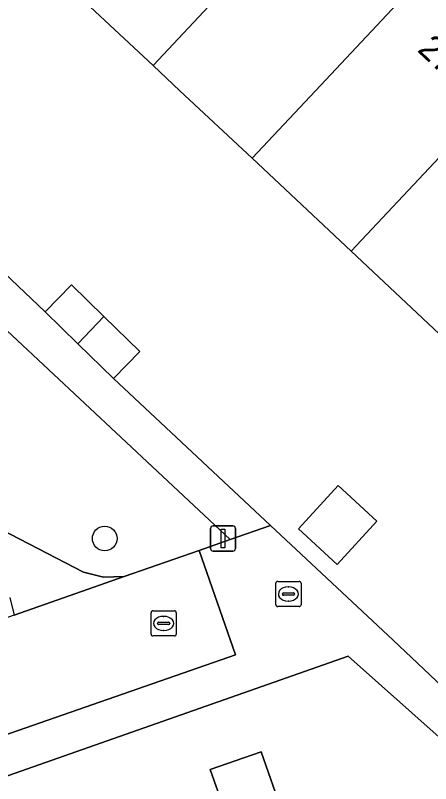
# Model space of a CAD drawing. Extents: x 158472 to 159562, y 388525 to 389606.
# Drawn here: x 159096.13 to 159112.63, y 389222.44 to 389253 of the extents above; entities that cross this region are included whole.
import ezdxf

# ---------------------------------------------------------------- set-up
doc = ezdxf.new("R2010")
doc.units = 0
for name, color, linetype in [('IMGEO_Boom', 7, 'Continuous'), ('IMGEO_Erf', 7, 'Continuous'), ('IMGEO_Groenvoorziening', 7, 'Continuous'), ('IMGEO_Kolk', 7, 'Continuous'), ('IMGEO_Lichtmast', 7, 'Continuous'), ('IMGEO_Muur', 7, 'Continuous'), ('IMGEO_Pand', 7, 'Continuous'), ('IMGEO_Pand_nummerreeks', 7, 'Continuous'), ('IMGEO_Rijbaan_lokaal_open', 7, 'Continuous'), ('IMGEO_Rioolput', 7, 'Continuous'), ('IMGEO_Voetpad_open', 7, 'Continuous')]:
    doc.layers.add(name, color=color, linetype=linetype)

msp = doc.modelspace()

# ---------------------------------------------------------------- linework, layer by layer
at = {"layer": 'IMGEO_Boom'}
msp.add_circle((159099.682, 389232.187), 0.489, dxfattribs=at)
at = {"layer": 'IMGEO_Erf'}
for points in [[(159113.404, 389239.917), (159109.469, 389243.613), (159105.535, 389247.309), (159102.67, 389250), (159101.601, 389251.004), (159097.574, 389254.787), (159098.807, 389256.099), (159096.64, 389258.135), (159095.116, 389257.303), (159090.386, 389254.71), (159086.843, 389252.811), (159088.629, 389249.459), (159091.106, 389247.106), (159097.316, 389241.207), (159098.359, 389242.274), (159099.642, 389241.021), (159101.077, 389239.619), (159100.034, 389238.552), (159106.269, 389232.707), (159111.141, 389228.14), (159122.349, 389217.54)], [(159115.615, 389221.927), (159109.355, 389227.512), (159089.706, 389220.598)], [(159105.104, 389219.508), (159103.877, 389222.995), (159105.898, 389223.707), (159107.121, 389220.21)]]:
    msp.add_lwpolyline(points, dxfattribs=at)
msp.add_lwpolyline([(159107.375, 389232.577), (159108.956, 389234.293), (159110.494, 389232.875), (159108.913, 389231.159)], close=True, dxfattribs=at)
at = {"layer": 'IMGEO_Groenvoorziening'}
msp.add_lwpolyline([(159094.48, 389233.1), (159098.835, 389230.849), (159099.631, 389230.642), (159100.451, 389230.671), (159103.431, 389231.714), (159104.668, 389232.147), (159090.225, 389245.67), (159089.467, 389244.874)], dxfattribs=at)
at = {"layer": 'IMGEO_Kolk'}
for p, q in [((159101.598, 389229.309), (159102.45, 389229.309)), ((159101.523, 389228.383), (159101.523, 389229.235)), ((159102.011, 389229.089), (159102.036, 389229.089)), ((159102.524, 389229.235), (159102.524, 389228.383)), ((159101.782, 389228.803), (159101.782, 389228.815)), ((159102.22, 389228.766), (159101.822, 389228.766)), ((159101.825, 389228.852), (159102.223, 389228.852)), ((159102.266, 389228.815), (159102.266, 389228.803)), ((159102.034, 389228.529), (159102.009, 389228.529)), ((159102.45, 389228.309), (159101.598, 389228.309))]:
    msp.add_line(p, q, dxfattribs=at)
for points in [[(159101.598, 389229.309), (159102.45, 389229.309)], [(159101.523, 389228.383), (159101.523, 389229.235)], [(159102.524, 389229.235), (159102.524, 389228.383)], [(159102.45, 389228.309), (159101.598, 389228.309)]]:
    msp.add_lwpolyline(points, dxfattribs=at)
for centre, radius, start, end in [((159101.6, 389229.233), 0.0765, 91.552, 178.448), ((159101.6, 389229.233), 0.0765, 91.552, 178.448), ((159102.448, 389229.233), 0.0765, 1.552, 88.448), ((159102.448, 389229.233), 0.0765, 1.552, 88.448), ((159101.822, 389228.812), 0.0403, 85.8775, 175.7526), ((159101.819, 389228.802), 0.0366, 178.938, 274.7102), ((159102.223, 389228.809), 0.043, 264.8664, 352.4533), ((159102.227, 389228.814), 0.0386, 1.7309, 96.639), ((159101.6, 389228.385), 0.0765, 181.552, 268.448), ((159101.6, 389228.385), 0.0765, 181.552, 268.448), ((159102.448, 389228.385), 0.0765, 271.552, 358.448), ((159102.448, 389228.385), 0.0765, 271.552, 358.448)]:
    msp.add_arc(centre, radius, start, end, dxfattribs=at)
for centre, major_axis, ratio, start_param, end_param in [((159102.01, 389228.809), (-0.387, 0.002), 0.722429, 4.712389, 7.853982), ((159102.035, 389228.809), (-0.39, 0.002), 0.717154, 1.570796, 4.712389)]:
    msp.add_ellipse(centre, major_axis=major_axis, ratio=ratio, start_param=start_param, end_param=end_param, dxfattribs=at)
at = {"layer": 'IMGEO_Lichtmast'}
for p, q in [((159103.987, 389232.687), (159104.777, 389232.687)), ((159104.777, 389232.687), (159103.987, 389232.687)), ((159103.887, 389231.787), (159103.887, 389232.587)), ((159103.887, 389232.587), (159103.887, 389231.787)), ((159104.877, 389232.587), (159104.877, 389231.787)), ((159104.877, 389231.787), (159104.877, 389232.587)), ((159104.777, 389231.687), (159103.987, 389231.687)), ((159103.987, 389231.687), (159104.777, 389231.687))]:
    msp.add_line(p, q, dxfattribs=at)
msp.add_lwpolyline([(159104.307, 389232.562), (159104.457, 389232.562), (159104.457, 389231.812), (159104.307, 389231.812), (159104.307, 389232.562)], dxfattribs=at)
for centre, start, end in [((159103.987, 389232.587), 90, 180), ((159103.987, 389232.587), 90, 180), ((159104.777, 389232.587), 0, 90), ((159104.777, 389232.587), 360, 90), ((159103.987, 389231.787), 180, 270), ((159103.987, 389231.787), 180, 270), ((159104.777, 389231.787), 270, 0), ((159104.777, 389231.787), 270, 0)]:
    msp.add_arc(centre, 0.1, start, end, dxfattribs=at)
at = {"layer": 'IMGEO_Muur'}
msp.add_lwpolyline([(159091.106, 389247.106), (159097.316, 389241.207)], dxfattribs=at)
at = {"layer": 'IMGEO_Pand'}
for points in [[(159109.028, 389258.935), (159105.014, 389262.706), (159103.987, 389261.613), (159098.807, 389256.099), (159097.574, 389254.787), (159101.601, 389251.004)], [(159112.974, 389255.247), (159115.516, 389257.951), (159113.955, 389259.417), (159111.405, 389256.702), (159109.028, 389258.935), (159101.601, 389251.004), (159102.67, 389250), (159105.535, 389247.309), (159108.057, 389250), (159112.92, 389255.19)], [(159116.86, 389251.5), (159119.475, 389254.248), (159117.91, 389255.719), (159115.361, 389253.005), (159113.058, 389255.168), (159112.974, 389255.247), (159112.92, 389255.19), (159108.057, 389250), (159105.535, 389247.309), (159109.469, 389243.613), (159115.454, 389250)], [(159120.8, 389247.81), (159122.885, 389250), (159123.394, 389250.535), (159121.847, 389251.989), (159119.978, 389250), (159119.312, 389249.291), (159118.558, 389250), (159116.86, 389251.5), (159115.454, 389250), (159109.469, 389243.613), (159113.404, 389239.917)], [(159098.621, 389239.932), (159099.642, 389241.021), (159098.359, 389242.274), (159097.316, 389241.207)], [(159098.621, 389239.932), (159100.034, 389238.552), (159101.077, 389239.619), (159099.642, 389241.021)], [(159107.375, 389232.577), (159108.913, 389231.159), (159110.494, 389232.875), (159108.956, 389234.293)], [(159107.121, 389220.21), (159105.898, 389223.707), (159103.877, 389222.995), (159105.104, 389219.508), (159102.014, 389218.42), (159105.629, 389208.106), (159110.727, 389209.901)]]:
    msp.add_lwpolyline(points, close=True, dxfattribs=at)
at = {"layer": 'IMGEO_Rijbaan_lokaal_open'}
msp.add_lwpolyline([(159062.99, 389217.554), (159056.498, 389215.276), (159051.302, 389213.481), (159052.637, 389209.355), (159104.882, 389227.562), (159103.431, 389231.714), (159100.451, 389230.671), (159096.082, 389229.142), (159080.918, 389223.835), (159079.345, 389223.284), (159076.937, 389222.441)], close=True, dxfattribs=at)
at = {"layer": 'IMGEO_Rioolput'}
for p, q in [((159106.48, 389229.554), (159106.48, 389230.406)), ((159106.555, 389230.48), (159107.407, 389230.48)), ((159106.968, 389230.26), (159106.993, 389230.26)), ((159107.481, 389230.406), (159107.481, 389229.554)), ((159106.739, 389229.974), (159106.739, 389229.986)), ((159107.177, 389229.937), (159106.779, 389229.937)), ((159106.782, 389230.023), (159107.18, 389230.023)), ((159107.223, 389229.986), (159107.223, 389229.974)), ((159106.991, 389229.7), (159106.966, 389229.7)), ((159107.407, 389229.48), (159106.555, 389229.48))]:
    msp.add_line(p, q, dxfattribs=at)
for points in [[(159106.48, 389229.554), (159106.48, 389230.406)], [(159106.555, 389230.48), (159107.407, 389230.48)], [(159107.481, 389230.406), (159107.481, 389229.554)], [(159107.407, 389229.48), (159106.555, 389229.48)]]:
    msp.add_lwpolyline(points, dxfattribs=at)
for centre, radius, start, end in [((159106.557, 389230.404), 0.0765, 91.552, 178.448), ((159106.557, 389230.404), 0.0765, 91.552, 178.448), ((159107.405, 389230.404), 0.0765, 1.552, 88.448), ((159107.405, 389230.404), 0.0765, 1.552, 88.448), ((159106.779, 389229.983), 0.0403, 85.8775, 175.7526), ((159106.776, 389229.973), 0.0366, 178.938, 274.7102), ((159107.18, 389229.98), 0.043, 264.8664, 352.4533), ((159107.184, 389229.985), 0.0386, 1.7309, 96.639), ((159106.557, 389229.556), 0.0765, 181.552, 268.448), ((159106.557, 389229.556), 0.0765, 181.552, 268.448), ((159107.405, 389229.556), 0.0765, 271.552, 358.448), ((159107.405, 389229.556), 0.0765, 271.552, 358.448)]:
    msp.add_arc(centre, radius, start, end, dxfattribs=at)
for centre, major_axis, ratio, start_param, end_param in [((159106.967, 389229.98), (-0.387, 0.002), 0.722429, 4.712389, 7.853982), ((159106.992, 389229.98), (-0.39, 0.002), 0.717154, 1.570796, 4.712389)]:
    msp.add_ellipse(centre, major_axis=major_axis, ratio=ratio, start_param=start_param, end_param=end_param, dxfattribs=at)
at = {"layer": 'IMGEO_Voetpad_open'}
msp.add_lwpolyline([(159100.034, 389238.552), (159098.621, 389239.932), (159097.316, 389241.207), (159091.106, 389247.106), (159088.629, 389249.459), (159086.843, 389252.811), (159085.189, 389251.884), (159086.193, 389250), (159087.614, 389247.334), (159088.136, 389247.625), (159090.225, 389245.67), (159104.668, 389232.147), (159106.269, 389232.707)], close=True, dxfattribs=at)
for points in [[(159095.907, 389229.843), (159096.082, 389229.142), (159100.451, 389230.671), (159099.631, 389230.642), (159098.835, 389230.849), (159094.48, 389233.1)], [(159062.705, 389181.047), (159112.52, 389198.355), (159115.559, 389199.383), (159116.41, 389201.311), (159117.842, 389204.555), (159119.316, 389207.613), (159120.791, 389211.182), (159122.224, 389214.65), (159123.04, 389216.875), (159122.349, 389217.54), (159111.141, 389228.14), (159106.269, 389232.707), (159104.668, 389232.147), (159103.431, 389231.714), (159104.882, 389227.562), (159052.637, 389209.355)], [(159053.058, 389207.703), (159087.037, 389219.659), (159089.706, 389220.598), (159109.355, 389227.512), (159115.615, 389221.927), (159119.697, 389218.064), (159121.317, 389216.425), (159114.76, 389200.781), (159100.671, 389195.777), (159098.728, 389195.103), (159092.062, 389192.79), (159088.298, 389191.483), (159074.869, 389186.828), (159070.107, 389185.197), (159063.455, 389182.919), (159062.165, 389186.686)]]:
    msp.add_lwpolyline(points, dxfattribs=at)

# ---------------------------------------------------------------- texts
at = {"layer": 'IMGEO_Pand_nummerreeks'}
msp.add_text('27', height=1, rotation=316.8162, dxfattribs=at).set_placement((159112.066, 389251.589))

doc.saveas('drawing.dxf')
